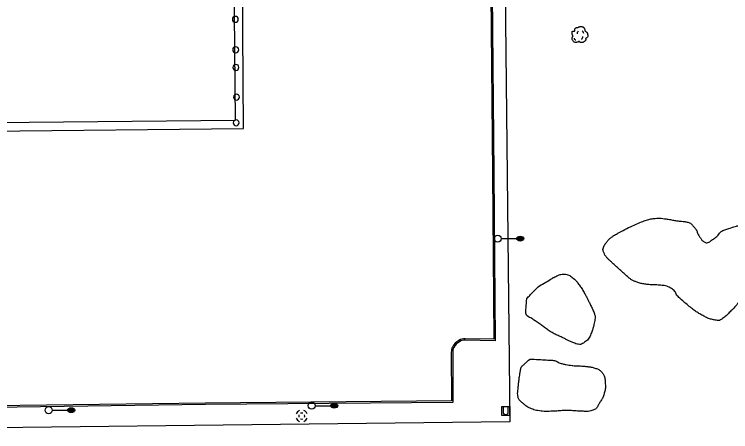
# Model space of a CAD drawing. Extents: x 2145380 to 2157287, y 139568 to 149130.
# Drawn here: x 2149518.9 to 2149820.1, y 142323.3 to 142498.9 of the extents above; entities that cross this region are included whole.
import ezdxf

# ---------------------------------------------------------------- set-up
doc = ezdxf.new("R2010")
doc.units = 0
for name, color, linetype in [('PR_PREVIOUSLY CONSTRUCTED', 7, 'Continuous'), ('TOPO_Asphalt', 7, 'Continuous'), ('TOPO_Building', 7, 'Continuous'), ('TOPO_Curb Back', 7, 'Continuous'), ('TOPO_DRAIN_Manhole', 7, 'Continuous'), ('TOPO_Fence', 7, 'Continuous'), ('TOPO_Light Pole', 7, 'Continuous'), ('TOPO_Misc', 7, 'Continuous'), ('TOPO_Tree', 7, 'Continuous'), ('TOPO_Tree Line', 7, 'Continuous')]:
    doc.layers.add(name, color=color, linetype=linetype)

# ---------------------------------------------------------------- blocks, each defined once
blk = doc.blocks.new('POST')
at = {"layer": 'TOPO_Misc'}
for start, end in [(89.99996, 180.00004), (179.99996, 270.00004), (359.99996, 90.00004), (269.99996, 0.00004)]:
    blk.add_arc((-0.01, 0.03), 3.16, start, end, dxfattribs=at)
blk = doc.blocks.new('LP')
at = {"layer": 'TOPO_Light Pole'}
blk.add_line((3.81, 0), (20.32, 0), dxfattribs=at)
for points in [[(20.32, 0), (27.94, 0)], [(20.32, 0), (23.5, 0)], [(20.83, 1.27), (27.43, 1.27)], [(20.83, 1.27), (23.5, 1.27)], [(23.71, 1.27), (27.43, 1.27)], [(23.71, 0), (27.94, 0)], [(20.83, -1.27), (27.43, -1.27)], [(20.83, -1.27), (23.5, -1.27)], [(23.71, -1.27), (27.43, -1.27)]]:
    blk.add_lwpolyline(points, dxfattribs=at)
blk.add_circle((0, 0), 3.81, dxfattribs=at)
blk.add_ellipse((24.13, 0), major_axis=(3.81, 0), ratio=0.666667, dxfattribs=at)
blk = doc.blocks.new('MHEXST')
at = {"layer": 'TOPO_DRAIN_Manhole'}
for centre, radius, start, end in [((-0.1, 0.3), 12.7, 112.9748, 158.2636), ((-0.1, 0.1), 6.35, 157.9722, 204.161), ((-0.1, 0.1), 6.35, 66.1941, 113.691), ((-0.1, 0.3), 12.7, 22.0744, 68.6991), ((-0.1, 0.1), 6.35, 336.8023, 21.4046), ((-0.1, 0.3), 12.7, 202.6921, 248.1938), ((-0.1, 0.1), 6.35, 248.5791, 293.1995), ((-0.1, 0.3), 12.7, 291.7963, 337.3032)]:
    blk.add_arc(centre, radius, start, end, dxfattribs=at)
blk = doc.blocks.new('TREE')
at = {"layer": 'TOPO_Tree'}
for points in [[(-14.1, -0.4), (-14.2, 0.5), (-14.4, 1.4), (-14.6, 2.3), (-14.8, 3.2), (-15.5, 4), (-15.7, 4.9), (-15.8, 5.6), (-15.7, 6.3), (-15.7, 7), (-15.6, 7.9), (-15.7, 8.8), (-15.1, 9.7), (-14.6, 10.4), (-13.8, 10.5), (-13, 10.7), (-12.2, 11), (-11.1, 10), (-10.4, 10.7), (-9.4, 11.7), (-10.3, 13.3), (-9.8, 14.4), (-9.6, 15.1), (-9.3, 15.9), (-8.8, 16.5), (-8.2, 17.3), (-7.5, 17.7), (-6.7, 18.1), (-6.1, 18.4), (-5.6, 18.6), (-5.1, 18.7), (-4.5, 18.7), (-4, 18.5), (-3.5, 18.1)], [(-3.5, 17.6), (-3.1, 18.3), (-2.6, 18.8), (-1.9, 19.2), (-1, 19.7), (-0.2, 20), (0.7, 20.2), (1.6, 20.5), (2.5, 20.8), (3.4, 20.8), (4.1, 20.7), (4.8, 20.5), (5.5, 20.2), (6.4, 19.9), (7.3, 19.7), (8.2, 19.2), (9.4, 18.4), (10, 17.2), (10.8, 16), (11.2, 15.3), (11.6, 14.6), (11.9, 13.9), (12.2, 13.1), (11.4, 12), (11.9, 11.2), (12, 11), (12.2, 10.9), (12.4, 10.7), (12.9, 10.4), (13.5, 10), (14, 9.7), (14.7, 9.2), (15.4, 8.7), (16.1, 8.1), (16.7, 7.5), (16.9, 6.7), (17.1, 6), (17.6, 4.4), (17.7, 2.8), (17.7, 1.2), (17.7, -0.2), (17.8, -2.2), (16.6, -3), (15.5, -3.8), (14.3, -4.6), (13.2, -5.3)], [(13.2, -5.3), (13.3, -5.8), (13.4, -6.3), (13.4, -6.7), (13.8, -8.5), (12.2, -10), (10.8, -11.5), (10, -12.3), (9.1, -12.8), (8.2, -13.1), (6, -13.8), (3.3, -13.6), (1.3, -13.1), (0.5, -12.9), (-0.1, -11.4), (-0.8, -11.5), (-2, -11.6), (-3.3, -12.8), (-4.5, -13.1), (-6.1, -13.5), (-7.8, -14), (-9.3, -13.6), (-11.4, -13.1), (-12.8, -11.4), (-14.1, -9.4), (-15.3, -7.3), (-15.6, -5.1), (-15.1, -3), (-14.9, -1.9), (-13.9, -0.8), (-13.5, 0.1)], [(-4.2, 5.1), (-4.5, 6.1), (-4.3, 7.2), (-3.8, 8.2), (-3.3, 9.3), (-2.7, 10.3), (-1.6, 11)], [(5.9, 11.2), (6.5, 10.7), (7, 10.2), (7.4, 9.5), (7.9, 8.6), (8.3, 7.6), (8.5, 6.6)], [(-11.4, -4.5), (-11.5, -5.4), (-11, -6.3), (-10.1, -7.2), (-9.3, -8), (-8.5, -8.3), (-7.7, -8.1)], [(4.8, -6.3), (5.7, -5.7), (6.3, -4.9), (6.8, -3.9), (7.4, -2.8), (7.6, -1.7), (7.5, -0.6)]]:
    blk.add_open_spline(points, degree=3, dxfattribs=at)

msp = doc.modelspace()

# ---------------------------------------------------------------- linework, layer by layer
at = {"layer": 'PR_PREVIOUSLY CONSTRUCTED'}
for radius, end in [(703.2, 80.9416), (702.53, 80.86038), (697.2, 80.86038)]:
    msp.add_arc((2149670.68, 142071.11), radius, 36.00503, end, dxfattribs=at)
at = {"layer": 'TOPO_Asphalt'}
msp.add_lwpolyline([(2149508.62, 142334.14), (2149508.22, 142374.35), (2149507.88, 142422.77), (2149507.62, 142449.78), (2149615.27, 142450.93), (2149614.82, 142512.32), (2149613.8, 142618.02), (2149613.11, 142697.76), (2149613.04, 142713.21)], dxfattribs=at)
at = {"layer": 'TOPO_Building'}
msp.add_lwpolyline([(2149609.37, 142709.97), (2149611.79, 142454.29), (2149510.61, 142453.33), (2149509.43, 142577.65), (2149459.22, 142577.18), (2149458.83, 142618.13), (2149433.22, 142617.88), (2149432.62, 142682.34), (2149403.97, 142682.07), (2149403.7, 142710.8), (2149432.4, 142711.07), (2149431.96, 142758.58), (2149492.26, 142759.15), (2149492.53, 142730.12), (2149508.97, 142730.27), (2149508.95, 142732.72), (2149531.78, 142732.94), (2149531.8, 142730.68), (2149549.04, 142730.84), (2149548.77, 142759.65), (2149610.15, 142760.23), (2149610.59, 142713.21), (2149612.5, 142713.23), (2149612.53, 142710)], close=True, dxfattribs=at)
at = {"layer": 'TOPO_Curb Back'}
for points in [[(2149717.27, 142769.9), (2149717.72, 142735.34), (2149718.33, 142663.2), (2149719, 142588.2), (2149719.83, 142507.61), (2149720.53, 142432.08), (2149721.11, 142361.61), (2149708.5, 142361.77)], [(2149716.71, 142767.42), (2149717.12, 142735.34), (2149717.73, 142663.2), (2149718.4, 142588.19), (2149719.23, 142507.61), (2149719.93, 142432.08), (2149720.51, 142362.22), (2149708.55, 142362.37)], [(2149703.24, 142356.82), (2149703.37, 142335.67), (2149599.27, 142334.76), (2149510.1, 142333.57), (2149464.09, 142332.6), (2149463.79, 142349.74)], [(2149702.64, 142356.83), (2149702.77, 142336.27), (2149599.27, 142335.36), (2149510.09, 142334.17), (2149464.68, 142333.21), (2149464.39, 142349.72)]]:
    msp.add_lwpolyline(points, dxfattribs=at)
for centre, radius, start, end in [((2149670.68, 142071.11), 703.2, 36.00503, 80.86039), ((2149670.68, 142071.11), 702.53, 36.00503, 80.86039), ((2149708.68, 142356.16), 6.22, 117.1005, 153.5625), ((2149707.98, 142358.88), 3.53, 80.6124, 127.1208), ((2149707.98, 142358.88), 2.93, 79.7706, 128.1239), ((2149708.64, 142356.6), 6, 157.1344, 177.839), ((2149708.64, 142356.6), 5.4, 157.3357, 177.7022), ((2149708.68, 142356.16), 5.62, 116.5508, 153.3719)]:
    msp.add_arc(centre, radius, start, end, dxfattribs=at)
at = {"layer": 'TOPO_Fence'}
msp.add_lwpolyline([(2149609.5, 142696.32), (2149724.03, 142698.22), (2149724.39, 142638.28), (2149725.28, 142508.97), (2149727.29, 142327.5), (2149413.94, 142323.87), (2149328.96, 142323.33)], dxfattribs=at)
at = {"layer": 'TOPO_Misc'}
for p, q in [((2149724.51, 142333.47), (2149724.51, 142331.06)), ((2149726.59, 142331.07), (2149726.59, 142333.48))]:
    msp.add_line(p, q, dxfattribs=at)
msp.add_lwpolyline([(2149723.92, 142330.15), (2149723.92, 142333.91), (2149727.18, 142333.91), (2149727.18, 142330.15), (2149723.92, 142330.15)], dxfattribs=at)
msp.add_arc((2149725.55, 142331.88), 1.32, 218.3412, 322.0625, dxfattribs=at)
at = {"layer": 'TOPO_Tree Line'}
for points in [[(2149822.53, 142409.84), (2149820.9, 142409.31), (2149819.28, 142408.78), (2149817.65, 142408.24), (2149815.95, 142407.69), (2149815, 142405.88), (2149813.51, 142404.85), (2149812.19, 142403.94), (2149810.42, 142402.53), (2149809.14, 142403.08), (2149808.32, 142403.44), (2149807.69, 142404.46), (2149807.09, 142405.31), (2149806.23, 142406.52), (2149805.93, 142407.91), (2149804.99, 142409.07), (2149804.05, 142410.23), (2149802.9, 142411.34), (2149801.46, 142411.6), (2149800.11, 142411.85), (2149798.75, 142411.88), (2149797.4, 142412.09), (2149795.65, 142412.36), (2149793.91, 142412.69), (2149792.16, 142412.95), (2149790.97, 142413.13), (2149789.75, 142413.17), (2149788.56, 142413.08), (2149786.6, 142412.93), (2149784.68, 142412.4), (2149782.82, 142411.64), (2149779.53, 142410.3), (2149776.46, 142408.81), (2149773.36, 142407.19), (2149772.48, 142406.73), (2149771.65, 142406.23), (2149770.81, 142405.69), (2149769.67, 142404.96), (2149768.76, 142404.07), (2149767.87, 142402.95), (2149766.88, 142401.7), (2149766.22, 142399.88), (2149766.8, 142398.59), (2149767.22, 142397.63), (2149767.91, 142396.65), (2149768.71, 142395.89), (2149769.54, 142395.11), (2149770.36, 142394.33), (2149771.2, 142393.57), (2149771.86, 142392.97), (2149772.51, 142392.37), (2149773.17, 142391.77), (2149773.87, 142391.13), (2149774.57, 142390.5), (2149775.27, 142389.87), (2149775.98, 142389.22), (2149776.71, 142388.59), (2149777.46, 142387.97), (2149778.4, 142387.18), (2149779.51, 142386.66), (2149780.69, 142386.26), (2149782.37, 142385.69), (2149784.06, 142385.38), (2149785.79, 142385.19), (2149786.84, 142385.07), (2149787.9, 142385.15), (2149788.95, 142385.06), (2149791.12, 142384.86), (2149793.3, 142384.71), (2149795.26, 142383.47), (2149796.8, 142382.5), (2149797.32, 142380.72), (2149798.59, 142379.59), (2149800.39, 142377.99), (2149802.21, 142376.39), (2149804.16, 142374.91), (2149805.64, 142373.79), (2149807.13, 142372.85), (2149808.8, 142371.93), (2149810.37, 142371.07), (2149812.05, 142370.6), (2149813.7, 142370.26), (2149814.53, 142370.09), (2149815.5, 142370.04), (2149816.26, 142370.56), (2149817.95, 142371.73), (2149819.17, 142373.08), (2149820.53, 142374.44), (2149822.33, 142376.25), (2149823.71, 142378.23), (2149825.72, 142380.02), (2149826.39, 142380.62), (2149827.22, 142380.98), (2149828.05, 142381.07), (2149830.7, 142381.36), (2149833.35, 142379.3), (2149836.03, 142379.36), (2149837.96, 142379.4), (2149839.95, 142379.46), (2149841.87, 142380.13), (2149842.97, 142380.51), (2149843.91, 142381), (2149844.9, 142381.56), (2149846.14, 142382.27), (2149847.26, 142382.97), (2149848.35, 142383.96), (2149849.5, 142385), (2149850.33, 142386.27), (2149850.69, 142387.72), (2149851.07, 142389.3), (2149851.02, 142390.94), (2149850.76, 142392.5), (2149850.5, 142394.06), (2149849.99, 142395.6), (2149849.71, 142397.16), (2149849.45, 142398.64), (2149848.79, 142400.31), (2149849.46, 142401.7), (2149850.11, 142403.03), (2149851.05, 142404.14), (2149851.81, 142405.39), (2149852.75, 142406.95), (2149853.69, 142408.39), (2149854.57, 142410.11), (2149855, 142410.94), (2149855.07, 142411.84), (2149855.13, 142412.7), (2149855.21, 142413.72), (2149855.1, 142414.76), (2149854.62, 142415.78), (2149853.92, 142417.25), (2149852.94, 142418.18), (2149851.52, 142419.03), (2149850.18, 142419.82), (2149848.76, 142420.18), (2149847.44, 142419.97), (2149846.12, 142419.76), (2149844.79, 142419.25), (2149843.54, 142418.49), (2149841.71, 142417.38), (2149840.54, 142415.73), (2149838.75, 142414.71), (2149836.11, 142413.21), (2149833.43, 142411.64), (2149830.46, 142411.15), (2149827.81, 142410.71), (2149825.17, 142410.27), (2149822.53, 142409.84), (2149822.53, 142409.84)], [(2149734.37, 142379.35), (2149734.24, 142377.58), (2149734.12, 142375.8), (2149733.99, 142374.02), (2149733.87, 142372.25), (2149736.17, 142371.15), (2149737.65, 142370.13), (2149738.41, 142369.61), (2149739.19, 142369.14), (2149739.95, 142368.62), (2149741.54, 142367.52), (2149743, 142366.2), (2149744.69, 142365.24), (2149746.31, 142364.31), (2149748.02, 142363.58), (2149749.7, 142362.76), (2149750.91, 142362.17), (2149752.13, 142361.6), (2149753.35, 142361.04), (2149754.96, 142360.3), (2149757.09, 142359.79), (2149758.66, 142360.9), (2149760.42, 142362.14), (2149761.2, 142363.96), (2149761.89, 142365.86), (2149762.35, 142367.11), (2149762.67, 142368.35), (2149762.88, 142369.64), (2149763.03, 142370.57), (2149763.24, 142371.56), (2149762.95, 142372.46), (2149762.41, 142374.17), (2149761.64, 142375.76), (2149760.85, 142377.36), (2149760.24, 142378.62), (2149759.62, 142379.85), (2149758.95, 142381.08), (2149758.04, 142382.76), (2149756.97, 142384.33), (2149755.83, 142385.89), (2149755.18, 142386.79), (2149754.41, 142387.51), (2149753.51, 142388.24), (2149752.82, 142388.81), (2149752.05, 142389.23), (2149751.23, 142389.43), (2149750.03, 142389.72), (2149748.64, 142389.55), (2149747.47, 142389.06), (2149746.58, 142388.69), (2149745.74, 142388.28), (2149744.92, 142387.76), (2149742.37, 142386.16), (2149739.69, 142384.78), (2149737.61, 142382.66), (2149736.53, 142381.56), (2149735.45, 142380.45), (2149734.37, 142379.35), (2149734.37, 142379.35)], [(2149735.75, 142353.89), (2149734.84, 142353.08), (2149733.92, 142352.27), (2149733.01, 142351.47), (2149731.96, 142350.54), (2149731.72, 142348.95), (2149731.49, 142347.57), (2149731.17, 142345.64), (2149730.97, 142343.71), (2149730.78, 142341.78), (2149730.67, 142340.62), (2149730.5, 142339.45), (2149730.66, 142338.29), (2149730.84, 142336.92), (2149732.02, 142335.91), (2149733.13, 142334.96), (2149733.99, 142334.22), (2149734.83, 142333.65), (2149735.84, 142333.21), (2149736.89, 142332.75), (2149737.93, 142332.38), (2149739.04, 142332.21), (2149740.39, 142332), (2149741.74, 142331.84), (2149743.1, 142331.87), (2149744.44, 142331.89), (2149745.79, 142331.94), (2149747.14, 142332.01), (2149748.19, 142332.07), (2149749.24, 142332.2), (2149750.29, 142332.24), (2149752.23, 142332.32), (2149754.18, 142332.06), (2149756.13, 142332.01), (2149758.19, 142331.96), (2149760.25, 142331.72), (2149762.3, 142332.4), (2149763.61, 142332.83), (2149764.21, 142334.17), (2149764.95, 142335.33), (2149765.82, 142336.7), (2149766.55, 142338), (2149766.99, 142339.52), (2149767.47, 142341.21), (2149767.44, 142342.97), (2149767.32, 142344.68), (2149767.27, 142345.56), (2149767.16, 142346.41), (2149766.66, 142347.25), (2149765.87, 142348.6), (2149764.77, 142349.51), (2149763.39, 142349.96), (2149761.89, 142350.44), (2149760.4, 142350.7), (2149758.87, 142350.84), (2149757.02, 142351.01), (2149755.16, 142350.98), (2149753.32, 142351.21), (2149752.07, 142351.36), (2149750.84, 142351.59), (2149749.61, 142351.86), (2149747.99, 142352.22), (2149746.52, 142353.28), (2149744.86, 142353.38), (2149741.82, 142353.55), (2149738.79, 142353.72), (2149735.75, 142353.89), (2149735.75, 142353.89)]]:
    msp.add_open_spline(points, degree=3, dxfattribs=at)

# ---------------------------------------------------------------- block references
at = {"layer": 'TOPO_DRAIN_Manhole', "xscale": 0.19685000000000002, "yscale": 0.19685000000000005}
msp.add_blockref('MHEXST', (2149639.78, 142329.89), dxfattribs=at)
at = {"layer": 'TOPO_Light Pole', "xscale": 0.39370000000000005, "yscale": 0.3937000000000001}
for p in [(2149722.15, 142404.54), (2149643.95, 142334.26), (2149533.37, 142332.38)]:
    msp.add_blockref('LP', p, dxfattribs=at)
at = {"layer": 'TOPO_Misc', "xscale": 0.39370000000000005, "yscale": 0.3937000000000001}
for p in [(2149611.85, 142496.79), (2149612.02, 142484), (2149612.11, 142476.56), (2149612.34, 142464.07), (2149612.23, 142453.28)]:
    msp.add_blockref('POST', p, dxfattribs=at)
at = {"layer": 'TOPO_Tree', "xscale": 0.19685000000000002, "yscale": 0.19685000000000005}
msp.add_blockref('TREE', (2149756.52, 142489.75), dxfattribs=at)

doc.saveas('drawing.dxf')
